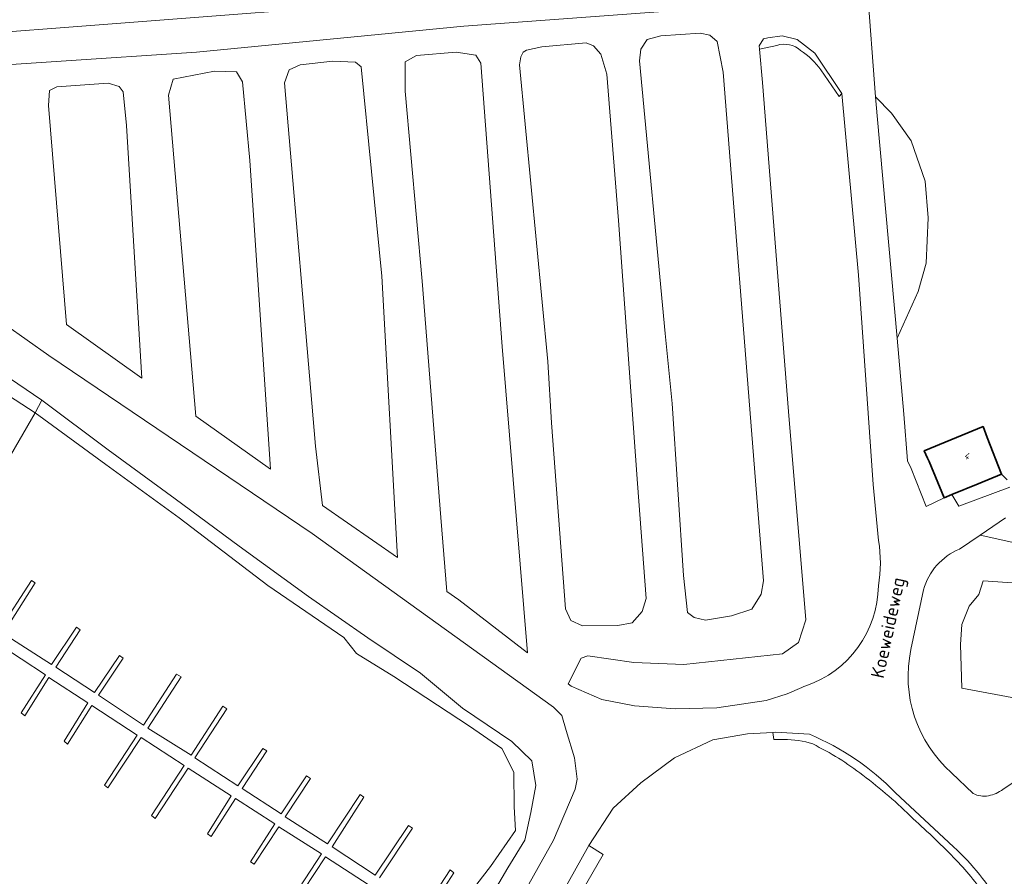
# Model space of a CAD drawing. Extents: x 184422 to 188298, y 343471 to 350189.
# Tile 501 of 513: x 187213 to 187346, y 349590 to 349706. Entities that reach past the tile are written whole.
import ezdxf
from ezdxf.enums import TextEntityAlignment as Align

# ---------------------------------------------------------------- set-up
doc = ezdxf.new("R2010")
doc.units = 0
for name, color, linetype, lineweight in [('B-WA-GR-GROENVOORZIENING-GV', 252, 'Continuous', 18), ('B-WA-KW-KUNSTWERK_STEIGER-GV', 252, 'Continuous', 18), ('B-WA-OG-TERREIN_ERF-GV', 252, 'Continuous', 18), ('B-WA-OG-TOPOGRAFIE-T18', 252, 'Continuous', 18), ('B-WA-OG-WATER-GV', 252, 'Continuous', 18), ('B-WA-OG-WATER_SLOOT-GV', 252, 'Continuous', 18), ('B-WA-VH-ONVERHARD-GV', 252, 'Continuous', 18), ('B-WA-VH-VERHARDING_GESLOTEN-GV', 252, 'Continuous', 18), ('B-WA-VH-VERHARDING_OPEN-GV', 252, 'Continuous', 18), ('B-WE-OG-BEBOUWING-GV', 250, 'Continuous', 35), ('B-WE-OG-BEBOUWING-T18', 10, 'Continuous', 18)]:
    doc.layers.add(name, color=color, linetype=linetype, lineweight=lineweight)
doc.styles.add('NLCS-ISO-M1000-T18', font='NLCS-ISO.ttf', dxfattribs={"height": 1.8})
doc.styles.add('NLCS-ISO-M500-T18', font='NLCS-ISO.ttf', dxfattribs={"height": 0.9})

msp = doc.modelspace()

# ---------------------------------------------------------------- linework, layer by layer
at = {"layer": 'B-WA-GR-GROENVOORZIENING-GV', "flags": 128}
for points in [[(187217.131, 349660.57), (187211.293, 349664.701)], [(187217.131, 349660.57), (187211.293, 349664.701)], [(187217.131, 349660.57), (187211.293, 349664.701)], [(187227.019, 349491.349), (187227.066, 349491.381), (187227.286, 349491.799), (187227.71, 349492.606), (187231.599, 349500), (187231.734, 349500.249), (187247.717, 349528.018), (187267.117, 349563.053), (187276.196, 349579.225), (187276.688, 349580.102), (187285.187, 349595.241), (187288.086, 349602.102), (187288.337, 349603.446), (187287.979, 349606.344), (187286.861, 349610.035), (187286.268, 349612.045), (187285.164, 349613.179), (187252.65, 349636.558), (187217.131, 349660.57)], [(187227.019, 349491.349), (187227.066, 349491.381), (187227.286, 349491.799), (187227.71, 349492.606), (187231.599, 349500), (187231.734, 349500.249), (187247.717, 349528.018), (187267.117, 349563.053), (187276.196, 349579.225), (187276.688, 349580.102), (187285.187, 349595.241), (187288.086, 349602.102), (187288.337, 349603.446), (187287.979, 349606.344), (187286.861, 349610.035), (187286.268, 349612.045), (187285.164, 349613.179), (187252.65, 349636.558), (187217.131, 349660.57)], [(187227.019, 349491.349), (187227.066, 349491.381), (187227.286, 349491.799), (187227.71, 349492.606), (187231.599, 349500), (187231.734, 349500.249), (187247.717, 349528.018), (187267.117, 349563.053), (187276.196, 349579.225), (187276.688, 349580.102), (187285.187, 349595.241), (187288.086, 349602.102), (187288.337, 349603.446), (187287.979, 349606.344), (187286.861, 349610.035), (187286.268, 349612.045), (187285.164, 349613.179), (187252.65, 349636.558), (187217.131, 349660.57)], [(187209.682, 349658.935), (187216.198, 349654.541), (187225.119, 349647.817), (187234.145, 349641.226), (187242.772, 349634.865), (187252.126, 349628.071), (187260.133, 349622.494), (187267.22, 349617.74), (187272.897, 349613.046), (187279.554, 349608.541), (187282.237, 349605.933), (187282.796, 349602.625), (187282.112, 349598.98), (187281.31, 349595.251), (187278.993, 349591.506), (187273.844, 349582.699)], [(187209.682, 349658.935), (187216.198, 349654.541), (187225.119, 349647.817), (187234.145, 349641.226), (187242.772, 349634.865), (187252.126, 349628.071), (187260.133, 349622.494), (187267.22, 349617.74), (187272.897, 349613.046), (187279.554, 349608.541), (187282.237, 349605.933), (187282.796, 349602.625), (187282.112, 349598.98), (187281.31, 349595.251), (187278.993, 349591.506), (187273.844, 349582.699)], [(187209.682, 349658.935), (187216.198, 349654.541), (187225.119, 349647.817), (187234.145, 349641.226), (187242.772, 349634.865), (187252.126, 349628.071), (187260.133, 349622.494), (187267.22, 349617.74), (187272.897, 349613.046), (187279.554, 349608.541), (187282.237, 349605.933), (187282.796, 349602.625), (187282.112, 349598.98), (187281.31, 349595.251), (187278.993, 349591.506), (187273.844, 349582.699)], [(187346.321, 349643.816), (187345.572, 349644.574), (187342.409, 349643.268), (187338.859, 349641.801), (187339.797, 349640.251), (187346.696, 349642.813)], [(187346.321, 349643.816), (187345.572, 349644.574), (187342.409, 349643.268), (187338.859, 349641.801), (187339.797, 349640.251), (187346.696, 349642.813)], [(187346.321, 349643.816), (187345.572, 349644.574), (187342.409, 349643.268), (187338.859, 349641.801), (187339.797, 349640.251), (187346.696, 349642.813)], [(187345.761, 349602.06), (187350.9, 349605.551), (187352.508, 349606.199), (187355.89, 349606.919), (187359.377, 349607.051), (187360.708, 349606.793), (187361.433, 349611.755), (187340.196, 349615.705), (187340.011, 349621.616), (187340.213, 349624.291), (187341.215, 349626.779), (187342.497, 349628.364), (187343.103, 349630.173), (187351.644, 349629.582), (187352.194, 349634.214), (187342.685, 349636.348), (187339.911, 349634.458)], [(187345.761, 349602.06), (187350.9, 349605.551), (187352.508, 349606.199), (187355.89, 349606.919), (187359.377, 349607.051), (187360.708, 349606.793), (187361.433, 349611.755), (187340.196, 349615.705), (187340.011, 349621.616), (187340.213, 349624.291), (187341.215, 349626.779), (187342.497, 349628.364), (187343.103, 349630.173), (187351.644, 349629.582), (187352.194, 349634.214), (187342.685, 349636.348), (187339.911, 349634.458)], [(187345.761, 349602.06), (187350.9, 349605.551), (187352.508, 349606.199), (187355.89, 349606.919), (187359.377, 349607.051), (187360.708, 349606.793), (187361.433, 349611.755), (187340.196, 349615.705), (187340.011, 349621.616), (187340.213, 349624.291), (187341.215, 349626.779), (187342.497, 349628.364), (187343.103, 349630.173), (187351.644, 349629.582), (187352.194, 349634.214), (187342.685, 349636.348), (187339.911, 349634.458)], [(187335.033, 349628.962), (187333.34, 349620.921)], [(187335.033, 349628.962), (187333.34, 349620.921)], [(187335.033, 349628.962), (187333.34, 349620.921)], [(187316.218, 349608.793), (187314.855, 349608.785), (187314.756, 349609.769), (187311.327, 349609.563), (187306.648, 349608.75), (187301.475, 349606.316), (187296.949, 349602.968), (187293.19, 349599.574), (187289.937, 349594.545), (187291.883, 349593.317), (187286.126, 349583.319), (187290.955, 349586.226)], [(187316.218, 349608.793), (187314.855, 349608.785), (187314.756, 349609.769), (187311.327, 349609.563), (187306.648, 349608.75), (187301.475, 349606.316), (187296.949, 349602.968), (187293.19, 349599.574), (187289.937, 349594.545), (187291.883, 349593.317), (187286.126, 349583.319), (187290.955, 349586.226)], [(187316.218, 349608.793), (187314.855, 349608.785), (187314.756, 349609.769), (187311.327, 349609.563), (187306.648, 349608.75), (187301.475, 349606.316), (187296.949, 349602.968), (187293.19, 349599.574), (187289.937, 349594.545), (187291.883, 349593.317), (187286.126, 349583.319), (187290.955, 349586.226)], [(187338.818, 349604.314), (187341.747, 349601.539)], [(187338.818, 349604.314), (187341.747, 349601.539)], [(187338.818, 349604.314), (187341.747, 349601.539)]]:
    msp.add_lwpolyline(points, dxfattribs=at)
at = {"layer": 'B-WA-GR-GROENVOORZIENING-GV'}
for points in [[(187339.911, 349634.458, 0.2330939), (187335.033, 349628.962)], [(187339.911, 349634.458, 0.2330939), (187335.033, 349628.962)], [(187339.911, 349634.458, 0.2330939), (187335.033, 349628.962)], [(187333.34, 349620.921, 0.2701493), (187338.818, 349604.314)], [(187333.34, 349620.921, 0.2701493), (187338.818, 349604.314)], [(187333.34, 349620.921, 0.2701493), (187338.818, 349604.314)], [(187320.11, 349608.2, 0.0915586), (187316.218, 349608.793)], [(187320.11, 349608.2, 0.0915586), (187316.218, 349608.793)], [(187320.11, 349608.2, 0.0915586), (187316.218, 349608.793)], [(187326.869, 349604.001, 0.0497838), (187320.11, 349608.2)], [(187326.869, 349604.001, 0.0497838), (187320.11, 349608.2)], [(187326.869, 349604.001, 0.0497838), (187320.11, 349608.2)], [(187333.657, 349598.121, 0.0332884), (187326.869, 349604.001)], [(187333.657, 349598.121, 0.0332884), (187326.869, 349604.001)], [(187333.657, 349598.121, 0.0332884), (187326.869, 349604.001)], [(187341.747, 349601.539, 0.1854069), (187343.816, 349601.232)], [(187341.747, 349601.539, 0.1854069), (187343.816, 349601.232)], [(187341.747, 349601.539, 0.1854069), (187343.816, 349601.232)], [(187343.816, 349601.232, 0.1031722), (187345.761, 349602.06)], [(187343.816, 349601.232, 0.1031722), (187345.761, 349602.06)], [(187343.816, 349601.232, 0.1031722), (187345.761, 349602.06)], [(187339.459, 349592.537, 0.0175724), (187333.657, 349598.121)], [(187339.459, 349592.537, 0.0175724), (187333.657, 349598.121)], [(187339.459, 349592.537, 0.0175724), (187333.657, 349598.121)], [(187343.686, 349587.227, 0.0530841), (187339.459, 349592.537)], [(187343.686, 349587.227, 0.0530841), (187339.459, 349592.537)], [(187343.686, 349587.227, 0.0530841), (187339.459, 349592.537)]]:
    msp.add_lwpolyline(points, format="xyb", dxfattribs=at)
at = {"layer": 'B-WA-KW-KUNSTWERK_STEIGER-GV', "flags": 128}
for points in [[(187261.724, 349590.144), (187266.171, 349596.867), (187265.617, 349597.208), (187261.13, 349590.526), (187255.336, 349594.365), (187259.58, 349601.041), (187259.081, 349601.396), (187254.7, 349594.728), (187248.977, 349598.38), (187252.413, 349603.565), (187251.87, 349603.919), (187248.462, 349598.771), (187243.189, 349602.195), (187246.537, 349607.276), (187245.983, 349607.592), (187242.59, 349602.568), (187236.821, 349606.318), (187241.126, 349612.937), (187240.598, 349613.31), (187236.298, 349606.674), (187230.457, 349610.33), (187234.951, 349617.257), (187234.323, 349617.623), (187229.891, 349610.739), (187223.827, 349614.783), (187227.165, 349619.76), (187226.658, 349620.128), (187223.297, 349615.145), (187218.086, 349618.534), (187221.343, 349623.569), (187220.845, 349623.927), (187217.477, 349618.895), (187210.985, 349623.1), (187215.3, 349629.895), (187214.779, 349630.219), (187210.387, 349623.505)], [(187261.724, 349590.144), (187266.171, 349596.867), (187265.617, 349597.208), (187261.13, 349590.526), (187255.336, 349594.365), (187259.58, 349601.041), (187259.081, 349601.396), (187254.7, 349594.728), (187248.977, 349598.38), (187252.413, 349603.565), (187251.87, 349603.919), (187248.462, 349598.771), (187243.189, 349602.195), (187246.537, 349607.276), (187245.983, 349607.592), (187242.59, 349602.568), (187236.821, 349606.318), (187241.126, 349612.937), (187240.598, 349613.31), (187236.298, 349606.674), (187230.457, 349610.33), (187234.951, 349617.257), (187234.323, 349617.623), (187229.891, 349610.739), (187223.827, 349614.783), (187227.165, 349619.76), (187226.658, 349620.128), (187223.297, 349615.145), (187218.086, 349618.534), (187221.343, 349623.569), (187220.845, 349623.927), (187217.477, 349618.895), (187210.985, 349623.1), (187215.3, 349629.895), (187214.779, 349630.219), (187210.387, 349623.505)], [(187261.724, 349590.144), (187266.171, 349596.867), (187265.617, 349597.208), (187261.13, 349590.526), (187255.336, 349594.365), (187259.58, 349601.041), (187259.081, 349601.396), (187254.7, 349594.728), (187248.977, 349598.38), (187252.413, 349603.565), (187251.87, 349603.919), (187248.462, 349598.771), (187243.189, 349602.195), (187246.537, 349607.276), (187245.983, 349607.592), (187242.59, 349602.568), (187236.821, 349606.318), (187241.126, 349612.937), (187240.598, 349613.31), (187236.298, 349606.674), (187230.457, 349610.33), (187234.951, 349617.257), (187234.323, 349617.623), (187229.891, 349610.739), (187223.827, 349614.783), (187227.165, 349619.76), (187226.658, 349620.128), (187223.297, 349615.145), (187218.086, 349618.534), (187221.343, 349623.569), (187220.845, 349623.927), (187217.477, 349618.895), (187210.985, 349623.1), (187215.3, 349629.895), (187214.779, 349630.219), (187210.387, 349623.505)], [(187210.058, 349621.826), (187216.687, 349617.53), (187213.408, 349612.378), (187213.879, 349612.015), (187217.141, 349617.143), (187222.379, 349613.734), (187219.186, 349608.564), (187219.665, 349608.189), (187222.922, 349613.41), (187229.026, 349609.388), (187224.643, 349602.659), (187225.108, 349602.311), (187229.58, 349609.087), (187235.399, 349605.295), (187230.979, 349598.545), (187231.484, 349598.164), (187235.928, 349604.953), (187241.712, 349601.212), (187238.524, 349596.087), (187239.027, 349595.746), (187242.31, 349600.858), (187247.597, 349597.432), (187244.304, 349592.31), (187244.818, 349591.991), (187248.121, 349597.044), (187253.908, 349593.386), (187249.419, 349586.547)], [(187210.058, 349621.826), (187216.687, 349617.53), (187213.408, 349612.378), (187213.879, 349612.015), (187217.141, 349617.143), (187222.379, 349613.734), (187219.186, 349608.564), (187219.665, 349608.189), (187222.922, 349613.41), (187229.026, 349609.388), (187224.643, 349602.659), (187225.108, 349602.311), (187229.58, 349609.087), (187235.399, 349605.295), (187230.979, 349598.545), (187231.484, 349598.164), (187235.928, 349604.953), (187241.712, 349601.212), (187238.524, 349596.087), (187239.027, 349595.746), (187242.31, 349600.858), (187247.597, 349597.432), (187244.304, 349592.31), (187244.818, 349591.991), (187248.121, 349597.044), (187253.908, 349593.386), (187249.419, 349586.547)], [(187210.058, 349621.826), (187216.687, 349617.53), (187213.408, 349612.378), (187213.879, 349612.015), (187217.141, 349617.143), (187222.379, 349613.734), (187219.186, 349608.564), (187219.665, 349608.189), (187222.922, 349613.41), (187229.026, 349609.388), (187224.643, 349602.659), (187225.108, 349602.311), (187229.58, 349609.087), (187235.399, 349605.295), (187230.979, 349598.545), (187231.484, 349598.164), (187235.928, 349604.953), (187241.712, 349601.212), (187238.524, 349596.087), (187239.027, 349595.746), (187242.31, 349600.858), (187247.597, 349597.432), (187244.304, 349592.31), (187244.818, 349591.991), (187248.121, 349597.044), (187253.908, 349593.386), (187249.419, 349586.547)], [(187249.984, 349586.242), (187254.422, 349592.985), (187260.32, 349589.162)], [(187249.984, 349586.242), (187254.422, 349592.985), (187260.32, 349589.162)], [(187249.984, 349586.242), (187254.422, 349592.985), (187260.32, 349589.162)], [(187268.479, 349585.825), (187271.744, 349590.846), (187271.24, 349591.228), (187267.94, 349586.221)], [(187268.479, 349585.825), (187271.744, 349590.846), (187271.24, 349591.228), (187267.94, 349586.221)], [(187268.479, 349585.825), (187271.744, 349590.846), (187271.24, 349591.228), (187267.94, 349586.221)]]:
    msp.add_lwpolyline(points, dxfattribs=at)
at = {"layer": 'B-WA-OG-TERREIN_ERF-GV', "flags": 128}
msp.add_lwpolyline([(187363.624, 349774.304), (187323.117, 349767.928), (187324.085, 349755.084), (187328.583, 349695.401), (187330.723, 349693.219), (187333.39, 349689.473), (187335.262, 349684.047), (187335.67, 349679.116), (187335.382, 349672.994), (187334.346, 349669.167), (187331.476, 349662.907), (187332.394, 349652.636), (187332.904, 349646.346), (187333.368, 349645.31), (187335.416, 349640.223), (187337.818, 349641.371), (187335.791, 349646.278), (187335.592, 349646.727), (187335.149, 349647.724), (187343.071, 349650.975), (187343.629, 349649.516), (187345.572, 349644.574), (187346.321, 349643.816)], dxfattribs=at)
msp.add_lwpolyline([(187363.624, 349774.304), (187323.117, 349767.928), (187324.085, 349755.084), (187328.583, 349695.401), (187330.723, 349693.219), (187333.39, 349689.473), (187335.262, 349684.047), (187335.67, 349679.116), (187335.382, 349672.994), (187334.346, 349669.167), (187331.476, 349662.907), (187332.394, 349652.636), (187332.904, 349646.346), (187333.368, 349645.31), (187335.416, 349640.223), (187337.818, 349641.371), (187335.791, 349646.278), (187335.592, 349646.727), (187335.149, 349647.724), (187343.071, 349650.975), (187343.629, 349649.516), (187345.572, 349644.574), (187346.321, 349643.816)], dxfattribs=at)
msp.add_lwpolyline([(187363.624, 349774.304), (187323.117, 349767.928), (187324.085, 349755.084), (187328.583, 349695.401), (187330.723, 349693.219), (187333.39, 349689.473), (187335.262, 349684.047), (187335.67, 349679.116), (187335.382, 349672.994), (187334.346, 349669.167), (187331.476, 349662.907), (187332.394, 349652.636), (187332.904, 349646.346), (187333.368, 349645.31), (187335.416, 349640.223), (187337.818, 349641.371), (187335.791, 349646.278), (187335.592, 349646.727), (187335.149, 349647.724), (187343.071, 349650.975), (187343.629, 349649.516), (187345.572, 349644.574), (187346.321, 349643.816)], dxfattribs=at)
at = {"layer": 'B-WA-OG-WATER-GV', "flags": 128}
for points in [[(187149.929, 349539.839), (187215.283, 349652.831), (187208.959, 349656.923)], [(187149.929, 349539.839), (187215.283, 349652.831), (187208.959, 349656.923)], [(187149.929, 349539.839), (187215.283, 349652.831), (187208.959, 349656.923)], [(187271.786, 349585.364), (187276.692, 349591.679), (187280.053, 349596.546), (187279.847, 349599.735), (187279.832, 349604.424), (187278.198, 349607.609), (187273.822, 349610.621), (187263.659, 349617.275), (187258.615, 349620.375), (187256.914, 349622.542), (187246.656, 349629.536), (187234.694, 349638.669), (187224.813, 349645.857), (187215.283, 349652.831), (187149.929, 349539.839)], [(187271.786, 349585.364), (187276.692, 349591.679), (187280.053, 349596.546), (187279.847, 349599.735), (187279.832, 349604.424), (187278.198, 349607.609), (187273.822, 349610.621), (187263.659, 349617.275), (187258.615, 349620.375), (187256.914, 349622.542), (187246.656, 349629.536), (187234.694, 349638.669), (187224.813, 349645.857), (187215.283, 349652.831), (187149.929, 349539.839)], [(187271.786, 349585.364), (187276.692, 349591.679), (187280.053, 349596.546), (187279.847, 349599.735), (187279.832, 349604.424), (187278.198, 349607.609), (187273.822, 349610.621), (187263.659, 349617.275), (187258.615, 349620.375), (187256.914, 349622.542), (187246.656, 349629.536), (187234.694, 349638.669), (187224.813, 349645.857), (187215.283, 349652.831), (187149.929, 349539.839)]]:
    msp.add_lwpolyline(points, dxfattribs=at)
at = {"layer": 'B-WA-OG-WATER_SLOOT-GV', "flags": 128}
msp.add_lwpolyline([(187216.198, 349654.541), (187209.682, 349658.935), (187209.194, 349659.437), (187208.542, 349660.291), (187207.091, 349658.235), (187208.959, 349656.923), (187215.283, 349652.831)], close=True, dxfattribs=at)
msp.add_lwpolyline([(187216.198, 349654.541), (187209.682, 349658.935), (187209.194, 349659.437), (187208.542, 349660.291), (187207.091, 349658.235), (187208.959, 349656.923), (187215.283, 349652.831)], close=True, dxfattribs=at)
msp.add_lwpolyline([(187216.198, 349654.541), (187209.682, 349658.935), (187209.194, 349659.437), (187208.542, 349660.291), (187207.091, 349658.235), (187208.959, 349656.923), (187215.283, 349652.831)], close=True, dxfattribs=at)
msp.add_lwpolyline([(187273.844, 349582.699), (187278.993, 349591.506), (187281.31, 349595.251), (187282.112, 349598.98), (187282.796, 349602.625), (187282.237, 349605.933), (187279.554, 349608.541), (187272.897, 349613.046), (187267.22, 349617.74), (187260.133, 349622.494), (187252.126, 349628.071), (187242.772, 349634.865), (187234.145, 349641.226), (187225.119, 349647.817), (187216.198, 349654.541), (187215.283, 349652.831), (187224.813, 349645.857), (187234.694, 349638.669), (187246.656, 349629.536), (187256.914, 349622.542), (187258.615, 349620.375), (187263.659, 349617.275), (187273.822, 349610.621), (187278.198, 349607.609), (187279.832, 349604.424), (187279.847, 349599.735), (187280.053, 349596.546), (187276.692, 349591.679), (187271.786, 349585.364)], dxfattribs=at)
msp.add_lwpolyline([(187273.844, 349582.699), (187278.993, 349591.506), (187281.31, 349595.251), (187282.112, 349598.98), (187282.796, 349602.625), (187282.237, 349605.933), (187279.554, 349608.541), (187272.897, 349613.046), (187267.22, 349617.74), (187260.133, 349622.494), (187252.126, 349628.071), (187242.772, 349634.865), (187234.145, 349641.226), (187225.119, 349647.817), (187216.198, 349654.541), (187215.283, 349652.831), (187224.813, 349645.857), (187234.694, 349638.669), (187246.656, 349629.536), (187256.914, 349622.542), (187258.615, 349620.375), (187263.659, 349617.275), (187273.822, 349610.621), (187278.198, 349607.609), (187279.832, 349604.424), (187279.847, 349599.735), (187280.053, 349596.546), (187276.692, 349591.679), (187271.786, 349585.364)], dxfattribs=at)
msp.add_lwpolyline([(187273.844, 349582.699), (187278.993, 349591.506), (187281.31, 349595.251), (187282.112, 349598.98), (187282.796, 349602.625), (187282.237, 349605.933), (187279.554, 349608.541), (187272.897, 349613.046), (187267.22, 349617.74), (187260.133, 349622.494), (187252.126, 349628.071), (187242.772, 349634.865), (187234.145, 349641.226), (187225.119, 349647.817), (187216.198, 349654.541), (187215.283, 349652.831), (187224.813, 349645.857), (187234.694, 349638.669), (187246.656, 349629.536), (187256.914, 349622.542), (187258.615, 349620.375), (187263.659, 349617.275), (187273.822, 349610.621), (187278.198, 349607.609), (187279.832, 349604.424), (187279.847, 349599.735), (187280.053, 349596.546), (187276.692, 349591.679), (187271.786, 349585.364)], dxfattribs=at)
at = {"layer": 'B-WA-VH-ONVERHARD-GV', "flags": 128}
for points in [[(187311.801, 349750.52), (187311.965, 349751.085), (187311.687, 349751.195), (187308.959, 349751.142), (187312.012, 349712.015), (187260.779, 349707.918), (187199.877, 349703.244)], [(187311.801, 349750.52), (187311.965, 349751.085), (187311.687, 349751.195), (187308.959, 349751.142), (187312.012, 349712.015), (187260.779, 349707.918), (187199.877, 349703.244)], [(187311.801, 349750.52), (187311.965, 349751.085), (187311.687, 349751.195), (187308.959, 349751.142), (187312.012, 349712.015), (187260.779, 349707.918), (187199.877, 349703.244)], [(187199.174, 349698.904), (187237.023, 349701.443), (187273.089, 349704.923), (187307.233, 349707.46), (187312.443, 349708.035), (187315.029, 349709.102), (187317.859, 349711.096), (187319.988, 349713.546), (187322.165, 349716.674), (187320.567, 349736.778), (187320.101, 349736.746), (187319.439, 349740.148)], [(187199.174, 349698.904), (187237.023, 349701.443), (187273.089, 349704.923), (187307.233, 349707.46), (187312.443, 349708.035), (187315.029, 349709.102), (187317.859, 349711.096), (187319.988, 349713.546), (187322.165, 349716.674), (187320.567, 349736.778), (187320.101, 349736.746), (187319.439, 349740.148)], [(187199.174, 349698.904), (187237.023, 349701.443), (187273.089, 349704.923), (187307.233, 349707.46), (187312.443, 349708.035), (187315.029, 349709.102), (187317.859, 349711.096), (187319.988, 349713.546), (187322.165, 349716.674), (187320.567, 349736.778), (187320.101, 349736.746), (187319.439, 349740.148)], [(187315.275, 349702.337), (187312.921, 349701.824), (187313.331, 349697.343), (187316.83, 349653.004), (187319.166, 349624.935), (187318.21, 349621.857), (187316.016, 349620.335), (187302.715, 349618.915), (187296.016, 349619.202), (187289.774, 349620.082), (187288.911, 349619.759), (187287.152, 349616.302), (187287.557, 349615.992), (187291.673, 349614.212), (187296.081, 349613.351), (187301.562, 349612.954), (187307.192, 349613.094), (187313.834, 349614.075), (187316.659, 349614.955), (187318.664, 349615.835), (187318.917, 349615.926), (187319.173, 349616.018)], [(187315.275, 349702.337), (187312.921, 349701.824), (187313.331, 349697.343), (187316.83, 349653.004), (187319.166, 349624.935), (187318.21, 349621.857), (187316.016, 349620.335), (187302.715, 349618.915), (187296.016, 349619.202), (187289.774, 349620.082), (187288.911, 349619.759), (187287.152, 349616.302), (187287.557, 349615.992), (187291.673, 349614.212), (187296.081, 349613.351), (187301.562, 349612.954), (187307.192, 349613.094), (187313.834, 349614.075), (187316.659, 349614.955), (187318.664, 349615.835), (187318.917, 349615.926), (187319.173, 349616.018)], [(187315.275, 349702.337), (187312.921, 349701.824), (187313.331, 349697.343), (187316.83, 349653.004), (187319.166, 349624.935), (187318.21, 349621.857), (187316.016, 349620.335), (187302.715, 349618.915), (187296.016, 349619.202), (187289.774, 349620.082), (187288.911, 349619.759), (187287.152, 349616.302), (187287.557, 349615.992), (187291.673, 349614.212), (187296.081, 349613.351), (187301.562, 349612.954), (187307.192, 349613.094), (187313.834, 349614.075), (187316.659, 349614.955), (187318.664, 349615.835), (187318.917, 349615.926), (187319.173, 349616.018)], [(187324.051, 349695.874), (187320.381, 349701.271), (187318.027, 349703.146), (187315.996, 349703.606), (187314.045, 349703.341), (187313.486, 349703.229), (187312.879, 349702.288), (187312.921, 349701.824), (187315.275, 349702.337)], [(187324.051, 349695.874), (187320.381, 349701.271), (187318.027, 349703.146), (187315.996, 349703.606), (187314.045, 349703.341), (187313.486, 349703.229), (187312.879, 349702.288), (187312.921, 349701.824), (187315.275, 349702.337)], [(187324.051, 349695.874), (187320.381, 349701.271), (187318.027, 349703.146), (187315.996, 349703.606), (187314.045, 349703.341), (187313.486, 349703.229), (187312.879, 349702.288), (187312.921, 349701.824), (187315.275, 349702.337)], [(187321.206, 349699.028), (187323.675, 349695.464), (187324.051, 349695.874)], [(187328.991, 349635.623), (187328.27, 349643.159), (187326.262, 349671.39), (187324.051, 349695.874), (187323.675, 349695.464), (187321.206, 349699.028)], [(187321.206, 349699.028), (187323.675, 349695.464), (187324.051, 349695.874)], [(187328.991, 349635.623), (187328.27, 349643.159), (187326.262, 349671.39), (187324.051, 349695.874), (187323.675, 349695.464), (187321.206, 349699.028)], [(187321.206, 349699.028), (187323.675, 349695.464), (187324.051, 349695.874)], [(187328.991, 349635.623), (187328.27, 349643.159), (187326.262, 349671.39), (187324.051, 349695.874), (187323.675, 349695.464), (187321.206, 349699.028)]]:
    msp.add_lwpolyline(points, dxfattribs=at)
for points in [[(187300.199, 349663.494), (187301.166, 349654.101), (187302.67, 349630.903), (187303.234, 349625.937), (187304.147, 349625.225), (187305.666, 349624.873), (187309.153, 349625.484), (187311.919, 349626.362), (187313.178, 349628.372), (187313.474, 349630.183), (187312.395, 349643.643), (187308.016, 349698.715), (187307.233, 349702.88), (187306.258, 349703.697), (187304.94, 349703.992), (187299.637, 349703.618), (187297.79, 349703.133), (187296.917, 349701.84), (187296.77, 349700.276)], [(187300.199, 349663.494), (187301.166, 349654.101), (187302.67, 349630.903), (187303.234, 349625.937), (187304.147, 349625.225), (187305.666, 349624.873), (187309.153, 349625.484), (187311.919, 349626.362), (187313.178, 349628.372), (187313.474, 349630.183), (187312.395, 349643.643), (187308.016, 349698.715), (187307.233, 349702.88), (187306.258, 349703.697), (187304.94, 349703.992), (187299.637, 349703.618), (187297.79, 349703.133), (187296.917, 349701.84), (187296.77, 349700.276)], [(187300.199, 349663.494), (187301.166, 349654.101), (187302.67, 349630.903), (187303.234, 349625.937), (187304.147, 349625.225), (187305.666, 349624.873), (187309.153, 349625.484), (187311.919, 349626.362), (187313.178, 349628.372), (187313.474, 349630.183), (187312.395, 349643.643), (187308.016, 349698.715), (187307.233, 349702.88), (187306.258, 349703.697), (187304.94, 349703.992), (187299.637, 349703.618), (187297.79, 349703.133), (187296.917, 349701.84), (187296.77, 349700.276)], [(187284.389, 349659.72), (187284.905, 349651.478), (187286.804, 349626.401), (187287.518, 349624.859), (187289.092, 349624.126), (187293.822, 349624.184), (187295.771, 349624.517), (187297.141, 349626.036), (187297.641, 349627.813), (187296.483, 349643.316), (187293.927, 349678.755), (187292.344, 349698.443), (187291.536, 349701.164), (187290.572, 349702.291), (187289.591, 349702.672), (187283.574, 349702.163), (187281.522, 349701.711), (187281.085, 349701.409), (187280.755, 349700.78), (187280.593, 349699.7)], [(187284.389, 349659.72), (187284.905, 349651.478), (187286.804, 349626.401), (187287.518, 349624.859), (187289.092, 349624.126), (187293.822, 349624.184), (187295.771, 349624.517), (187297.141, 349626.036), (187297.641, 349627.813), (187296.483, 349643.316), (187293.927, 349678.755), (187292.344, 349698.443), (187291.536, 349701.164), (187290.572, 349702.291), (187289.591, 349702.672), (187283.574, 349702.163), (187281.522, 349701.711), (187281.085, 349701.409), (187280.755, 349700.78), (187280.593, 349699.7)], [(187284.389, 349659.72), (187284.905, 349651.478), (187286.804, 349626.401), (187287.518, 349624.859), (187289.092, 349624.126), (187293.822, 349624.184), (187295.771, 349624.517), (187297.141, 349626.036), (187297.641, 349627.813), (187296.483, 349643.316), (187293.927, 349678.755), (187292.344, 349698.443), (187291.536, 349701.164), (187290.572, 349702.291), (187289.591, 349702.672), (187283.574, 349702.163), (187281.522, 349701.711), (187281.085, 349701.409), (187280.755, 349700.78), (187280.593, 349699.7)], [(187270.784, 349628.728), (187272.405, 349627.604), (187281.667, 349620.506), (187278.241, 349661.745), (187275.361, 349699.946), (187274.718, 349701.034), (187272.045, 349701.419), (187266.7, 349700.995), (187265.155, 349700.111), (187265.166, 349696.148), (187267.439, 349670.557), (187269.995, 349638.704)], [(187270.784, 349628.728), (187272.405, 349627.604), (187281.667, 349620.506), (187278.241, 349661.745), (187275.361, 349699.946), (187274.718, 349701.034), (187272.045, 349701.419), (187266.7, 349700.995), (187265.155, 349700.111), (187265.166, 349696.148), (187267.439, 349670.557), (187269.995, 349638.704)], [(187270.784, 349628.728), (187272.405, 349627.604), (187281.667, 349620.506), (187278.241, 349661.745), (187275.361, 349699.946), (187274.718, 349701.034), (187272.045, 349701.419), (187266.7, 349700.995), (187265.155, 349700.111), (187265.166, 349696.148), (187267.439, 349670.557), (187269.995, 349638.704)], [(187264.155, 349633.326), (187262.02, 349671.247), (187259.224, 349699.449), (187258.469, 349700.078), (187255.4, 349700.21), (187250.993, 349699.724), (187249.52, 349699.036), (187248.923, 349697.285), (187253.101, 349648.343), (187254.045, 349640.338)], [(187264.155, 349633.326), (187262.02, 349671.247), (187259.224, 349699.449), (187258.469, 349700.078), (187255.4, 349700.21), (187250.993, 349699.724), (187249.52, 349699.036), (187248.923, 349697.285), (187253.101, 349648.343), (187254.045, 349640.338)], [(187264.155, 349633.326), (187262.02, 349671.247), (187259.224, 349699.449), (187258.469, 349700.078), (187255.4, 349700.21), (187250.993, 349699.724), (187249.52, 349699.036), (187248.923, 349697.285), (187253.101, 349648.343), (187254.045, 349640.338)], [(187247.014, 349645.214), (187244.218, 349686.819), (187243.243, 349697.443), (187242.428, 349698.787), (187239.487, 349698.874), (187233.886, 349697.765), (187233.271, 349695.617), (187236.927, 349652.373)], [(187247.014, 349645.214), (187244.218, 349686.819), (187243.243, 349697.443), (187242.428, 349698.787), (187239.487, 349698.874), (187233.886, 349697.765), (187233.271, 349695.617), (187236.927, 349652.373)], [(187247.014, 349645.214), (187244.218, 349686.819), (187243.243, 349697.443), (187242.428, 349698.787), (187239.487, 349698.874), (187233.886, 349697.765), (187233.271, 349695.617), (187236.927, 349652.373)], [(187219.53, 349664.719), (187229.692, 349657.508), (187227.605, 349691.553), (187227.161, 349696.057), (187226.634, 349696.798), (187225.128, 349697.233), (187218.2, 349696.748), (187217.206, 349696.247), (187217.091, 349694.248)], [(187219.53, 349664.719), (187229.692, 349657.508), (187227.605, 349691.553), (187227.161, 349696.057), (187226.634, 349696.798), (187225.128, 349697.233), (187218.2, 349696.748), (187217.206, 349696.247), (187217.091, 349694.248)], [(187219.53, 349664.719), (187229.692, 349657.508), (187227.605, 349691.553), (187227.161, 349696.057), (187226.634, 349696.798), (187225.128, 349697.233), (187218.2, 349696.748), (187217.206, 349696.247), (187217.091, 349694.248)]]:
    msp.add_lwpolyline(points, close=True, dxfattribs=at)
at = {"layer": 'B-WA-VH-ONVERHARD-GV'}
for points in [[(187315.275, 349702.337, -0.2611372), (187318.482, 349701.66)], [(187318.482, 349701.66, 0.2611372), (187315.275, 349702.337)], [(187315.275, 349702.337, -0.2611372), (187318.482, 349701.66)], [(187318.482, 349701.66, 0.2611372), (187315.275, 349702.337)], [(187315.275, 349702.337, -0.2611372), (187318.482, 349701.66)], [(187318.482, 349701.66, 0.2611372), (187315.275, 349702.337)], [(187318.482, 349701.66, -0.0888846), (187321.206, 349699.028)], [(187321.206, 349699.028, 0.0888846), (187318.482, 349701.66)], [(187318.482, 349701.66, -0.0888846), (187321.206, 349699.028)], [(187321.206, 349699.028, 0.0888846), (187318.482, 349701.66)], [(187318.482, 349701.66, -0.0888846), (187321.206, 349699.028)], [(187321.206, 349699.028, 0.0888846), (187318.482, 349701.66)], [(187328.958, 349629.522, 0.0863794), (187328.991, 349635.623)], [(187328.958, 349629.522, 0.0863794), (187328.991, 349635.623)], [(187328.958, 349629.522, 0.0863794), (187328.991, 349635.623)], [(187319.173, 349616.018, 0.316655), (187328.958, 349629.522)], [(187319.173, 349616.018, 0.316655), (187328.958, 349629.522)], [(187319.173, 349616.018, 0.316655), (187328.958, 349629.522)]]:
    msp.add_lwpolyline(points, format="xyb", dxfattribs=at)
at = {"layer": 'B-WA-VH-VERHARDING_GESLOTEN-GV', "flags": 128}
for points in [[(187346.696, 349642.813), (187339.797, 349640.251), (187338.859, 349641.801), (187337.818, 349641.371), (187335.416, 349640.223), (187333.368, 349645.31), (187332.904, 349646.346), (187332.394, 349652.636), (187331.476, 349662.907), (187328.802, 349692.833), (187328.583, 349695.401), (187324.085, 349755.084), (187322.157, 349757.032), (187319.059, 349757.416), (187304.667, 349756.197), (187269.43, 349752.794), (187229.972, 349749.555), (187225.867, 349749.177), (187189.201, 349745.797)], [(187346.696, 349642.813), (187339.797, 349640.251), (187338.859, 349641.801), (187337.818, 349641.371), (187335.416, 349640.223), (187333.368, 349645.31), (187332.904, 349646.346), (187332.394, 349652.636), (187331.476, 349662.907), (187328.802, 349692.833), (187328.583, 349695.401), (187324.085, 349755.084), (187322.157, 349757.032), (187319.059, 349757.416), (187304.667, 349756.197), (187269.43, 349752.794), (187229.972, 349749.555), (187225.867, 349749.177), (187189.201, 349745.797)], [(187346.696, 349642.813), (187339.797, 349640.251), (187338.859, 349641.801), (187337.818, 349641.371), (187335.416, 349640.223), (187333.368, 349645.31), (187332.904, 349646.346), (187332.394, 349652.636), (187331.476, 349662.907), (187328.802, 349692.833), (187328.583, 349695.401), (187324.085, 349755.084), (187322.157, 349757.032), (187319.059, 349757.416), (187304.667, 349756.197), (187269.43, 349752.794), (187229.972, 349749.555), (187225.867, 349749.177), (187189.201, 349745.797)], [(187199.877, 349703.244), (187260.779, 349707.918), (187312.012, 349712.015), (187308.959, 349751.142), (187311.687, 349751.195), (187311.965, 349751.085), (187313.714, 349750.395), (187315.859, 349748.707), (187318.37, 349745.891), (187319.65, 349743.297), (187320.307, 349740.049), (187320.567, 349736.778), (187322.165, 349716.674), (187319.988, 349713.546), (187317.859, 349711.096), (187315.029, 349709.102), (187312.443, 349708.035), (187307.233, 349707.46), (187273.089, 349704.923), (187237.023, 349701.443), (187199.174, 349698.904)], [(187199.877, 349703.244), (187260.779, 349707.918), (187312.012, 349712.015), (187308.959, 349751.142), (187311.687, 349751.195), (187311.965, 349751.085), (187313.714, 349750.395), (187315.859, 349748.707), (187318.37, 349745.891), (187319.65, 349743.297), (187320.307, 349740.049), (187320.567, 349736.778), (187322.165, 349716.674), (187319.988, 349713.546), (187317.859, 349711.096), (187315.029, 349709.102), (187312.443, 349708.035), (187307.233, 349707.46), (187273.089, 349704.923), (187237.023, 349701.443), (187199.174, 349698.904)], [(187199.877, 349703.244), (187260.779, 349707.918), (187312.012, 349712.015), (187308.959, 349751.142), (187311.687, 349751.195), (187311.965, 349751.085), (187313.714, 349750.395), (187315.859, 349748.707), (187318.37, 349745.891), (187319.65, 349743.297), (187320.307, 349740.049), (187320.567, 349736.778), (187322.165, 349716.674), (187319.988, 349713.546), (187317.859, 349711.096), (187315.029, 349709.102), (187312.443, 349708.035), (187307.233, 349707.46), (187273.089, 349704.923), (187237.023, 349701.443), (187199.174, 349698.904)], [(187319.173, 349616.018), (187318.917, 349615.926), (187318.664, 349615.835), (187316.659, 349614.955), (187313.834, 349614.075), (187307.192, 349613.094), (187301.562, 349612.954), (187296.081, 349613.351), (187291.673, 349614.212), (187287.557, 349615.992), (187287.152, 349616.302), (187288.911, 349619.759), (187289.774, 349620.082), (187296.016, 349619.202), (187302.715, 349618.915), (187316.016, 349620.335), (187318.21, 349621.857), (187319.166, 349624.935), (187316.83, 349653.004), (187313.331, 349697.343), (187312.921, 349701.824), (187312.879, 349702.288), (187313.486, 349703.229), (187314.045, 349703.341), (187315.996, 349703.606), (187318.027, 349703.146), (187320.381, 349701.271), (187324.051, 349695.874)], [(187319.173, 349616.018), (187318.917, 349615.926), (187318.664, 349615.835), (187316.659, 349614.955), (187313.834, 349614.075), (187307.192, 349613.094), (187301.562, 349612.954), (187296.081, 349613.351), (187291.673, 349614.212), (187287.557, 349615.992), (187287.152, 349616.302), (187288.911, 349619.759), (187289.774, 349620.082), (187296.016, 349619.202), (187302.715, 349618.915), (187316.016, 349620.335), (187318.21, 349621.857), (187319.166, 349624.935), (187316.83, 349653.004), (187313.331, 349697.343), (187312.921, 349701.824), (187312.879, 349702.288), (187313.486, 349703.229), (187314.045, 349703.341), (187315.996, 349703.606), (187318.027, 349703.146), (187320.381, 349701.271), (187324.051, 349695.874)], [(187319.173, 349616.018), (187318.917, 349615.926), (187318.664, 349615.835), (187316.659, 349614.955), (187313.834, 349614.075), (187307.192, 349613.094), (187301.562, 349612.954), (187296.081, 349613.351), (187291.673, 349614.212), (187287.557, 349615.992), (187287.152, 349616.302), (187288.911, 349619.759), (187289.774, 349620.082), (187296.016, 349619.202), (187302.715, 349618.915), (187316.016, 349620.335), (187318.21, 349621.857), (187319.166, 349624.935), (187316.83, 349653.004), (187313.331, 349697.343), (187312.921, 349701.824), (187312.879, 349702.288), (187313.486, 349703.229), (187314.045, 349703.341), (187315.996, 349703.606), (187318.027, 349703.146), (187320.381, 349701.271), (187324.051, 349695.874)], [(187324.051, 349695.874), (187326.262, 349671.39), (187328.27, 349643.159), (187328.991, 349635.623)], [(187324.051, 349695.874), (187326.262, 349671.39), (187328.27, 349643.159), (187328.991, 349635.623)], [(187324.051, 349695.874), (187326.262, 349671.39), (187328.27, 349643.159), (187328.991, 349635.623)], [(187211.293, 349664.701), (187217.131, 349660.57), (187252.65, 349636.558), (187285.164, 349613.179), (187286.268, 349612.045), (187286.861, 349610.035), (187287.979, 349606.344), (187288.337, 349603.446), (187288.086, 349602.102), (187285.187, 349595.241), (187276.688, 349580.102)], [(187211.293, 349664.701), (187217.131, 349660.57), (187252.65, 349636.558), (187285.164, 349613.179), (187286.268, 349612.045), (187286.861, 349610.035), (187287.979, 349606.344), (187288.337, 349603.446), (187288.086, 349602.102), (187285.187, 349595.241), (187276.688, 349580.102)], [(187211.293, 349664.701), (187217.131, 349660.57), (187252.65, 349636.558), (187285.164, 349613.179), (187286.268, 349612.045), (187286.861, 349610.035), (187287.979, 349606.344), (187288.337, 349603.446), (187288.086, 349602.102), (187285.187, 349595.241), (187276.688, 349580.102)], [(187339.911, 349634.458), (187342.685, 349636.348), (187346.116, 349638.68)], [(187339.911, 349634.458), (187342.685, 349636.348), (187346.116, 349638.68)], [(187339.911, 349634.458), (187342.685, 349636.348), (187346.116, 349638.68)], [(187346.116, 349638.68), (187342.685, 349636.348), (187352.194, 349634.214)], [(187346.116, 349638.68), (187342.685, 349636.348), (187352.194, 349634.214)], [(187346.116, 349638.68), (187342.685, 349636.348), (187352.194, 349634.214)], [(187351.644, 349629.582), (187343.103, 349630.173), (187342.497, 349628.364), (187341.215, 349626.779), (187340.213, 349624.291), (187340.011, 349621.616), (187340.196, 349615.705), (187361.433, 349611.755)], [(187351.644, 349629.582), (187343.103, 349630.173), (187342.497, 349628.364), (187341.215, 349626.779), (187340.213, 349624.291), (187340.011, 349621.616), (187340.196, 349615.705), (187361.433, 349611.755)], [(187351.644, 349629.582), (187343.103, 349630.173), (187342.497, 349628.364), (187341.215, 349626.779), (187340.213, 349624.291), (187340.011, 349621.616), (187340.196, 349615.705), (187361.433, 349611.755)], [(187333.34, 349620.921), (187335.033, 349628.962)], [(187333.34, 349620.921), (187335.033, 349628.962)], [(187333.34, 349620.921), (187335.033, 349628.962)], [(187435.551, 349617.327), (187433.877, 349615.895), (187428.372, 349611.176), (187420.168, 349604.13), (187416.95, 349601.384), (187412.629, 349597.693), (187411.244, 349597.317), (187410.433, 349597.478), (187401.714, 349599.205), (187365.58, 349605.85), (187360.708, 349606.793), (187359.377, 349607.051), (187355.89, 349606.919), (187352.508, 349606.199), (187350.9, 349605.551), (187345.761, 349602.06)], [(187435.551, 349617.327), (187433.877, 349615.895), (187428.372, 349611.176), (187420.168, 349604.13), (187416.95, 349601.384), (187412.629, 349597.693), (187411.244, 349597.317), (187410.433, 349597.478), (187401.714, 349599.205), (187365.58, 349605.85), (187360.708, 349606.793), (187359.377, 349607.051), (187355.89, 349606.919), (187352.508, 349606.199), (187350.9, 349605.551), (187345.761, 349602.06)], [(187435.551, 349617.327), (187433.877, 349615.895), (187428.372, 349611.176), (187420.168, 349604.13), (187416.95, 349601.384), (187412.629, 349597.693), (187411.244, 349597.317), (187410.433, 349597.478), (187401.714, 349599.205), (187365.58, 349605.85), (187360.708, 349606.793), (187359.377, 349607.051), (187355.89, 349606.919), (187352.508, 349606.199), (187350.9, 349605.551), (187345.761, 349602.06)], [(187231.188, 349488.949), (187231.359, 349489.124), (187231.517, 349489.424), (187231.898, 349490.148), (187234.219, 349494.562), (187237.079, 349500), (187247.267, 349517.919), (187272.202, 349562.83), (187275.991, 349569.608), (187289.937, 349594.545), (187293.19, 349599.574), (187296.949, 349602.968), (187301.475, 349606.316), (187306.648, 349608.75), (187311.327, 349609.563), (187314.756, 349609.769), (187315.112, 349609.79), (187319.668, 349609.504)], [(187231.188, 349488.949), (187231.359, 349489.124), (187231.517, 349489.424), (187231.898, 349490.148), (187234.219, 349494.562), (187237.079, 349500), (187247.267, 349517.919), (187272.202, 349562.83), (187275.991, 349569.608), (187289.937, 349594.545), (187293.19, 349599.574), (187296.949, 349602.968), (187301.475, 349606.316), (187306.648, 349608.75), (187311.327, 349609.563), (187314.756, 349609.769), (187315.112, 349609.79), (187319.668, 349609.504)], [(187231.188, 349488.949), (187231.359, 349489.124), (187231.517, 349489.424), (187231.898, 349490.148), (187234.219, 349494.562), (187237.079, 349500), (187247.267, 349517.919), (187272.202, 349562.83), (187275.991, 349569.608), (187289.937, 349594.545), (187293.19, 349599.574), (187296.949, 349602.968), (187301.475, 349606.316), (187306.648, 349608.75), (187311.327, 349609.563), (187314.756, 349609.769), (187315.112, 349609.79), (187319.668, 349609.504)], [(187341.747, 349601.539), (187338.818, 349604.314)], [(187341.747, 349601.539), (187338.818, 349604.314)], [(187341.747, 349601.539), (187338.818, 349604.314)], [(187331.276, 349601.62), (187339.092, 349594.333)], [(187331.276, 349601.62), (187339.092, 349594.333)], [(187331.276, 349601.62), (187339.092, 349594.333)]]:
    msp.add_lwpolyline(points, dxfattribs=at)
for points in [[(187302.67, 349630.903), (187301.166, 349654.101), (187300.199, 349663.494), (187296.77, 349700.276), (187296.917, 349701.84), (187297.79, 349703.133), (187299.637, 349703.618), (187304.94, 349703.992), (187306.258, 349703.697), (187307.233, 349702.88), (187308.016, 349698.715), (187312.395, 349643.643), (187313.474, 349630.183), (187313.178, 349628.372), (187311.919, 349626.362), (187309.153, 349625.484), (187305.666, 349624.873), (187304.147, 349625.225), (187303.234, 349625.937)], [(187302.67, 349630.903), (187301.166, 349654.101), (187300.199, 349663.494), (187296.77, 349700.276), (187296.917, 349701.84), (187297.79, 349703.133), (187299.637, 349703.618), (187304.94, 349703.992), (187306.258, 349703.697), (187307.233, 349702.88), (187308.016, 349698.715), (187312.395, 349643.643), (187313.474, 349630.183), (187313.178, 349628.372), (187311.919, 349626.362), (187309.153, 349625.484), (187305.666, 349624.873), (187304.147, 349625.225), (187303.234, 349625.937)], [(187302.67, 349630.903), (187301.166, 349654.101), (187300.199, 349663.494), (187296.77, 349700.276), (187296.917, 349701.84), (187297.79, 349703.133), (187299.637, 349703.618), (187304.94, 349703.992), (187306.258, 349703.697), (187307.233, 349702.88), (187308.016, 349698.715), (187312.395, 349643.643), (187313.474, 349630.183), (187313.178, 349628.372), (187311.919, 349626.362), (187309.153, 349625.484), (187305.666, 349624.873), (187304.147, 349625.225), (187303.234, 349625.937)], [(187286.804, 349626.401), (187284.905, 349651.478), (187284.389, 349659.72), (187280.593, 349699.7), (187280.755, 349700.78), (187281.085, 349701.409), (187281.522, 349701.711), (187283.574, 349702.163), (187289.591, 349702.672), (187290.572, 349702.291), (187291.536, 349701.164), (187292.344, 349698.443), (187293.927, 349678.755), (187296.483, 349643.316), (187297.641, 349627.813), (187297.141, 349626.036), (187295.771, 349624.517), (187293.822, 349624.184), (187289.092, 349624.126), (187287.518, 349624.859)], [(187286.804, 349626.401), (187284.905, 349651.478), (187284.389, 349659.72), (187280.593, 349699.7), (187280.755, 349700.78), (187281.085, 349701.409), (187281.522, 349701.711), (187283.574, 349702.163), (187289.591, 349702.672), (187290.572, 349702.291), (187291.536, 349701.164), (187292.344, 349698.443), (187293.927, 349678.755), (187296.483, 349643.316), (187297.641, 349627.813), (187297.141, 349626.036), (187295.771, 349624.517), (187293.822, 349624.184), (187289.092, 349624.126), (187287.518, 349624.859)], [(187286.804, 349626.401), (187284.905, 349651.478), (187284.389, 349659.72), (187280.593, 349699.7), (187280.755, 349700.78), (187281.085, 349701.409), (187281.522, 349701.711), (187283.574, 349702.163), (187289.591, 349702.672), (187290.572, 349702.291), (187291.536, 349701.164), (187292.344, 349698.443), (187293.927, 349678.755), (187296.483, 349643.316), (187297.641, 349627.813), (187297.141, 349626.036), (187295.771, 349624.517), (187293.822, 349624.184), (187289.092, 349624.126), (187287.518, 349624.859)], [(187281.667, 349620.506), (187272.405, 349627.604), (187270.784, 349628.728), (187269.995, 349638.704), (187267.439, 349670.557), (187265.166, 349696.148), (187265.155, 349700.111), (187266.7, 349700.995), (187272.045, 349701.419), (187274.718, 349701.034), (187275.361, 349699.946), (187278.241, 349661.745)], [(187281.667, 349620.506), (187272.405, 349627.604), (187270.784, 349628.728), (187269.995, 349638.704), (187267.439, 349670.557), (187265.166, 349696.148), (187265.155, 349700.111), (187266.7, 349700.995), (187272.045, 349701.419), (187274.718, 349701.034), (187275.361, 349699.946), (187278.241, 349661.745)], [(187281.667, 349620.506), (187272.405, 349627.604), (187270.784, 349628.728), (187269.995, 349638.704), (187267.439, 349670.557), (187265.166, 349696.148), (187265.155, 349700.111), (187266.7, 349700.995), (187272.045, 349701.419), (187274.718, 349701.034), (187275.361, 349699.946), (187278.241, 349661.745)], [(187259.224, 349699.449), (187262.02, 349671.247), (187264.155, 349633.326), (187254.045, 349640.338), (187253.101, 349648.343), (187248.923, 349697.285), (187249.52, 349699.036), (187250.993, 349699.724), (187255.4, 349700.21), (187258.469, 349700.078)], [(187259.224, 349699.449), (187262.02, 349671.247), (187264.155, 349633.326), (187254.045, 349640.338), (187253.101, 349648.343), (187248.923, 349697.285), (187249.52, 349699.036), (187250.993, 349699.724), (187255.4, 349700.21), (187258.469, 349700.078)], [(187259.224, 349699.449), (187262.02, 349671.247), (187264.155, 349633.326), (187254.045, 349640.338), (187253.101, 349648.343), (187248.923, 349697.285), (187249.52, 349699.036), (187250.993, 349699.724), (187255.4, 349700.21), (187258.469, 349700.078)], [(187243.243, 349697.443), (187244.218, 349686.819), (187247.014, 349645.214), (187236.927, 349652.373), (187233.271, 349695.617), (187233.886, 349697.765), (187239.487, 349698.874), (187242.428, 349698.787)], [(187243.243, 349697.443), (187244.218, 349686.819), (187247.014, 349645.214), (187236.927, 349652.373), (187233.271, 349695.617), (187233.886, 349697.765), (187239.487, 349698.874), (187242.428, 349698.787)], [(187243.243, 349697.443), (187244.218, 349686.819), (187247.014, 349645.214), (187236.927, 349652.373), (187233.271, 349695.617), (187233.886, 349697.765), (187239.487, 349698.874), (187242.428, 349698.787)], [(187227.605, 349691.553), (187229.692, 349657.508), (187219.53, 349664.719), (187217.091, 349694.248), (187217.206, 349696.247), (187218.2, 349696.748), (187225.128, 349697.233), (187226.634, 349696.798), (187227.161, 349696.057)], [(187227.605, 349691.553), (187229.692, 349657.508), (187219.53, 349664.719), (187217.091, 349694.248), (187217.206, 349696.247), (187218.2, 349696.748), (187225.128, 349697.233), (187226.634, 349696.798), (187227.161, 349696.057)], [(187227.605, 349691.553), (187229.692, 349657.508), (187219.53, 349664.719), (187217.091, 349694.248), (187217.206, 349696.247), (187218.2, 349696.748), (187225.128, 349697.233), (187226.634, 349696.798), (187227.161, 349696.057)]]:
    msp.add_lwpolyline(points, close=True, dxfattribs=at)
at = {"layer": 'B-WA-VH-VERHARDING_GESLOTEN-GV'}
for points in [[(187328.991, 349635.623, -0.0863794), (187328.958, 349629.522)], [(187328.991, 349635.623, -0.0863794), (187328.958, 349629.522)], [(187328.991, 349635.623, -0.0863794), (187328.958, 349629.522)], [(187335.033, 349628.962, -0.2330939), (187339.911, 349634.458)], [(187335.033, 349628.962, -0.2330939), (187339.911, 349634.458)], [(187335.033, 349628.962, -0.2330939), (187339.911, 349634.458)], [(187328.958, 349629.522, -0.316655), (187319.173, 349616.018)], [(187328.958, 349629.522, -0.316655), (187319.173, 349616.018)], [(187328.958, 349629.522, -0.316655), (187319.173, 349616.018)], [(187338.818, 349604.314, -0.2701493), (187333.34, 349620.921)], [(187338.818, 349604.314, -0.2701493), (187333.34, 349620.921)], [(187338.818, 349604.314, -0.2701493), (187333.34, 349620.921)], [(187319.668, 349609.504, -0.1011626), (187331.276, 349601.62)], [(187319.668, 349609.504, -0.1011626), (187331.276, 349601.62)], [(187319.668, 349609.504, -0.1011626), (187331.276, 349601.62)], [(187343.816, 349601.232, -0.1854069), (187341.747, 349601.539)], [(187343.816, 349601.232, -0.1854069), (187341.747, 349601.539)], [(187343.816, 349601.232, -0.1854069), (187341.747, 349601.539)], [(187345.761, 349602.06, -0.1031722), (187343.816, 349601.232)], [(187345.761, 349602.06, -0.1031722), (187343.816, 349601.232)], [(187345.761, 349602.06, -0.1031722), (187343.816, 349601.232)], [(187339.092, 349594.333, -0.0745421), (187345.542, 349586.373)], [(187339.092, 349594.333, -0.0745421), (187345.542, 349586.373)], [(187339.092, 349594.333, -0.0745421), (187345.542, 349586.373)]]:
    msp.add_lwpolyline(points, format="xyb", dxfattribs=at)
at = {"layer": 'B-WA-VH-VERHARDING_OPEN-GV', "flags": 128}
for points in [[(187333.39, 349689.473), (187330.723, 349693.219), (187328.583, 349695.401), (187328.802, 349692.833), (187331.476, 349662.907), (187334.346, 349669.167), (187335.382, 349672.994), (187335.67, 349679.116), (187335.262, 349684.047)], [(187333.39, 349689.473), (187330.723, 349693.219), (187328.583, 349695.401), (187328.802, 349692.833), (187331.476, 349662.907), (187334.346, 349669.167), (187335.382, 349672.994), (187335.67, 349679.116), (187335.262, 349684.047)], [(187333.39, 349689.473), (187330.723, 349693.219), (187328.583, 349695.401), (187328.802, 349692.833), (187331.476, 349662.907), (187334.346, 349669.167), (187335.382, 349672.994), (187335.67, 349679.116), (187335.262, 349684.047)], [(187286.126, 349583.319), (187291.883, 349593.317), (187289.937, 349594.545), (187275.991, 349569.608), (187277.59, 349568.497)], [(187286.126, 349583.319), (187291.883, 349593.317), (187289.937, 349594.545), (187275.991, 349569.608), (187277.59, 349568.497)], [(187286.126, 349583.319), (187291.883, 349593.317), (187289.937, 349594.545), (187275.991, 349569.608), (187277.59, 349568.497)]]:
    msp.add_lwpolyline(points, close=True, dxfattribs=at)
for points in [[(187319.668, 349609.504), (187315.112, 349609.79), (187314.756, 349609.769), (187314.855, 349608.785), (187316.218, 349608.793)], [(187319.668, 349609.504), (187315.112, 349609.79), (187314.756, 349609.769), (187314.855, 349608.785), (187316.218, 349608.793)], [(187319.668, 349609.504), (187315.112, 349609.79), (187314.756, 349609.769), (187314.855, 349608.785), (187316.218, 349608.793)], [(187339.092, 349594.333), (187331.276, 349601.62)], [(187339.092, 349594.333), (187331.276, 349601.62)], [(187339.092, 349594.333), (187331.276, 349601.62)]]:
    msp.add_lwpolyline(points, dxfattribs=at)
at = {"layer": 'B-WA-VH-VERHARDING_OPEN-GV'}
for points in [[(187331.276, 349601.62, 0.1011626), (187319.668, 349609.504)], [(187331.276, 349601.62, 0.1011626), (187319.668, 349609.504)], [(187331.276, 349601.62, 0.1011626), (187319.668, 349609.504)], [(187316.218, 349608.793, -0.0915586), (187320.11, 349608.2)], [(187316.218, 349608.793, -0.0915586), (187320.11, 349608.2)], [(187316.218, 349608.793, -0.0915586), (187320.11, 349608.2)], [(187320.11, 349608.2, -0.0497838), (187326.869, 349604.001)], [(187320.11, 349608.2, -0.0497838), (187326.869, 349604.001)], [(187320.11, 349608.2, -0.0497838), (187326.869, 349604.001)], [(187326.869, 349604.001, -0.0332884), (187333.657, 349598.121)], [(187326.869, 349604.001, -0.0332884), (187333.657, 349598.121)], [(187326.869, 349604.001, -0.0332884), (187333.657, 349598.121)], [(187333.657, 349598.121, -0.0175724), (187339.459, 349592.537)], [(187333.657, 349598.121, -0.0175724), (187339.459, 349592.537)], [(187333.657, 349598.121, -0.0175724), (187339.459, 349592.537)], [(187345.542, 349586.373, 0.0745421), (187339.092, 349594.333)], [(187345.542, 349586.373, 0.0745421), (187339.092, 349594.333)], [(187345.542, 349586.373, 0.0745421), (187339.092, 349594.333)], [(187339.459, 349592.537, -0.0530841), (187343.686, 349587.227)], [(187339.459, 349592.537, -0.0530841), (187343.686, 349587.227)], [(187339.459, 349592.537, -0.0530841), (187343.686, 349587.227)]]:
    msp.add_lwpolyline(points, format="xyb", dxfattribs=at)
at = {"layer": 'B-WE-OG-BEBOUWING-GV', "flags": 128}
msp.add_lwpolyline([(187335.791, 349646.278), (187337.818, 349641.371), (187338.859, 349641.801), (187342.409, 349643.268), (187345.572, 349644.574), (187343.629, 349649.516), (187343.071, 349650.975), (187335.149, 349647.724), (187335.592, 349646.727)], close=True, dxfattribs=at)
msp.add_lwpolyline([(187335.791, 349646.278), (187337.818, 349641.371), (187338.859, 349641.801), (187342.409, 349643.268), (187345.572, 349644.574), (187343.629, 349649.516), (187343.071, 349650.975), (187335.149, 349647.724), (187335.592, 349646.727)], close=True, dxfattribs=at)
msp.add_lwpolyline([(187335.791, 349646.278), (187337.818, 349641.371), (187338.859, 349641.801), (187342.409, 349643.268), (187345.572, 349644.574), (187343.629, 349649.516), (187343.071, 349650.975), (187335.149, 349647.724), (187335.592, 349646.727)], close=True, dxfattribs=at)

# ---------------------------------------------------------------- texts
at = {"layer": 'B-WA-OG-TOPOGRAFIE-T18', "style": 'NLCS-ISO-M1000-T18'}
msp.add_text('Koeweideweg', height=1.8, rotation=77.9, dxfattribs=at).set_placement((187330.501, 349623.823), align=Align.MIDDLE)
msp.add_text('Koeweideweg', height=1.8, rotation=77.9, dxfattribs=at).set_placement((187330.501, 349623.823), align=Align.MIDDLE)
msp.add_text('Koeweideweg', height=1.8, rotation=77.9, dxfattribs=at).set_placement((187330.501, 349623.823), align=Align.MIDDLE)
at = {"layer": 'B-WE-OG-BEBOUWING-T18', "style": 'NLCS-ISO-M500-T18'}
msp.add_text('4', height=0.9, rotation=327.1, dxfattribs=at).set_placement((187340.997, 349647.013), align=Align.MIDDLE)
msp.add_text('4', height=0.9, rotation=327.1, dxfattribs=at).set_placement((187340.997, 349647.013), align=Align.MIDDLE)
msp.add_text('4', height=0.9, rotation=327.1, dxfattribs=at).set_placement((187340.997, 349647.013), align=Align.MIDDLE)

doc.saveas('drawing.dxf')
